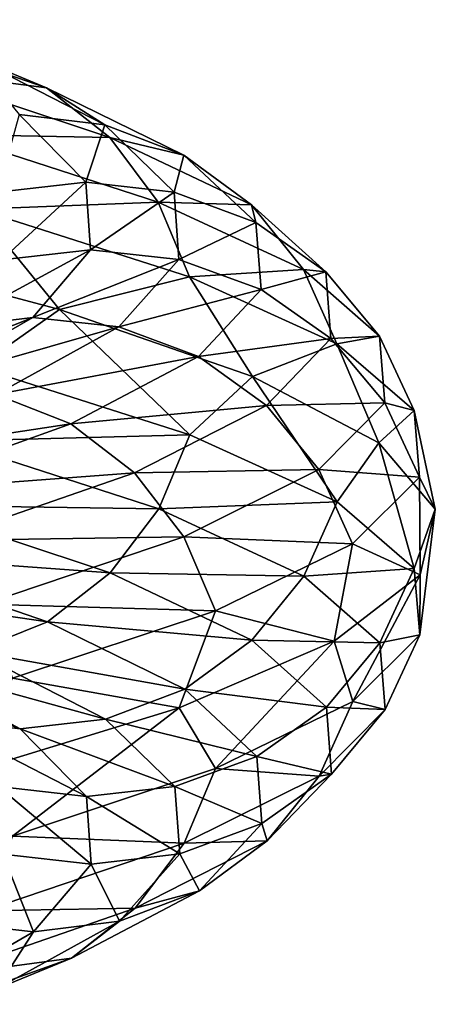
# Model space of a CAD drawing. Header units: metres. Extents: x -109 to 109, y -917 to 389.
# Tile 337 of 656: x 15.63 to 18.97, y -668.51 to -660.58. Entities that reach past the tile are written whole.
import ezdxf

# ---------------------------------------------------------------- set-up
doc = ezdxf.new("R2010")
doc.units = ezdxf.units.M
doc.layers.add('solid_24503124_XXX_01_SW0001_01', color=7, linetype='CONTINUOUS')

msp = doc.modelspace()

# ---------------------------------------------------------------- linework, layer by layer
at = {"layer": 'solid_24503124_XXX_01_SW0001_01'}
for points in [[(14.257874, -660.582825, -8.843367), (15.84888, -661.130066, -6.17939), (14.713965, -660.984985, -9.16773)], [(15.252947, -660.883484, -5.893981), (15.84888, -661.130066, -6.17939), (14.257874, -660.582825, -8.843367)], [(15.252947, -660.883484, -5.893981), (16.315643, -661.428528, -3.10219), (15.84888, -661.130066, -6.17939)], [(15.628688, -661.345154, -2.908578), (16.315643, -661.428528, -3.10219), (15.252947, -660.883484, -5.893981)], [(14.713965, -660.984985, -9.16773), (16.355865, -661.530823, -6.418868), (15.065599, -661.507141, -9.414104)], [(15.84888, -661.130066, -6.17939), (16.355865, -661.530823, -6.418868), (14.713965, -660.984985, -9.16773)], [(15.84888, -661.130066, -6.17939), (16.953096, -661.673218, -3.278929), (16.355865, -661.530823, -6.418868)], [(16.315643, -661.428528, -3.10219), (16.953096, -661.673218, -3.278929), (15.84888, -661.130066, -6.17939)], [(15.452703, -661.970154, -0.023367), (16.162882, -661.889832, -0.09663), (15.628688, -661.345154, -2.908578)], [(15.628688, -661.345154, -2.908578), (16.162882, -661.889832, -0.09663), (16.315643, -661.428528, -3.10219)], [(16.162882, -661.889832, -0.09663), (16.873316, -661.971069, -0.167099), (16.315643, -661.428528, -3.10219)], [(16.315643, -661.428528, -3.10219), (16.873316, -661.971069, -0.167099), (16.953096, -661.673218, -3.278929)], [(15.065599, -661.507141, -9.414104), (16.746737, -662.051819, -6.599797), (15.291855, -662.108521, -9.567998)], [(16.355865, -661.530823, -6.418868), (16.746737, -662.051819, -6.599797), (15.065599, -661.507141, -9.414104)], [(16.355865, -661.530823, -6.418868), (17.495403, -662.072327, -3.425956), (16.746737, -662.051819, -6.599797)], [(16.953096, -661.673218, -3.278929), (17.495403, -662.072327, -3.425956), (16.355865, -661.530823, -6.418868)], [(16.873316, -661.971069, -0.167099), (17.532557, -662.213806, -0.22957), (16.953096, -661.673218, -3.278929)], [(16.953096, -661.673218, -3.278929), (17.532557, -662.213806, -0.22957), (17.495403, -662.072327, -3.425956)], [(15.452703, -661.970154, -0.023367), (15.488697, -662.516174, 2.713678), (16.162882, -661.889832, -0.09663)], [(15.488697, -662.516174, 2.713678), (16.200529, -662.433655, 2.765728), (16.162882, -661.889832, -0.09663)], [(16.162882, -661.889832, -0.09663), (16.200529, -662.433655, 2.765728), (16.873316, -661.971069, -0.167099)], [(16.200529, -662.433655, 2.765728), (16.912619, -662.512695, 2.820618), (16.873316, -661.971069, -0.167099)], [(16.873316, -661.971069, -0.167099), (16.912619, -662.512695, 2.820618), (17.532557, -662.213806, -0.22957)], [(15.291855, -662.108521, -9.567998), (15.952169, -662.915466, -8.765012), (13.91945, -662.372192, -11.386324)], [(16.746737, -662.051819, -6.599797), (16.99824, -662.652466, -6.711581), (15.291855, -662.108521, -9.567998)], [(15.291855, -662.108521, -9.567998), (16.99824, -662.652466, -6.711581), (15.952169, -662.915466, -8.765012)], [(16.746737, -662.051819, -6.599797), (17.913507, -662.592102, -3.535608), (16.99824, -662.652466, -6.711581)], [(17.495403, -662.072327, -3.425956), (17.913507, -662.592102, -3.535608), (16.746737, -662.051819, -6.599797)], [(17.495403, -662.072327, -3.425956), (18.093401, -662.611206, -0.279383), (17.913507, -662.592102, -3.535608)], [(17.532557, -662.213806, -0.22957), (18.093401, -662.611206, -0.279383), (17.495403, -662.072327, -3.425956)], [(16.912619, -662.512695, 2.820618), (17.573397, -662.753357, 2.874473), (17.532557, -662.213806, -0.22957)], [(17.532557, -662.213806, -0.22957), (17.573397, -662.753357, 2.874473), (18.093401, -662.611206, -0.279383)], [(13.91945, -662.372192, -11.386324), (15.952169, -662.915466, -8.765012), (15.293411, -663.378784, -9.546956)], [(15.045884, -663.062805, 5.41446), (15.737366, -662.978149, 5.590158), (16.200529, -662.433655, 2.765728)], [(15.488697, -662.516174, 2.713678), (15.045884, -663.062805, 5.41446), (16.200529, -662.433655, 2.765728)], [(16.200529, -662.433655, 2.765728), (15.737366, -662.978149, 5.590158), (16.912619, -662.512695, 2.820618)], [(15.737366, -662.978149, 5.590158), (16.429098, -663.055054, 5.768739), (16.912619, -662.512695, 2.820618)], [(16.912619, -662.512695, 2.820618), (16.429098, -663.055054, 5.768739), (17.573397, -662.753357, 2.874473)], [(17.913507, -662.592102, -3.535608), (18.182533, -663.191956, -3.60153), (16.99824, -662.652466, -6.711581)], [(17.913507, -662.592102, -3.535608), (18.525795, -663.129639, -0.314086), (18.182533, -663.191956, -3.60153)], [(18.093401, -662.611206, -0.279383), (18.525795, -663.129639, -0.314086), (17.913507, -662.592102, -3.535608)], [(16.99824, -662.652466, -6.711581), (17.503849, -663.45459, -5.822704), (15.952169, -662.915466, -8.765012)], [(16.99824, -662.652466, -6.711581), (18.182533, -663.191956, -3.60153), (17.503849, -663.45459, -5.822704)], [(17.573397, -662.753357, 2.874473), (18.135546, -663.149048, 2.923623), (18.093401, -662.611206, -0.279383)], [(18.093401, -662.611206, -0.279383), (18.135546, -663.149048, 2.923623), (18.525795, -663.129639, -0.314086)], [(16.429098, -663.055054, 5.768739), (17.070982, -663.293701, 5.937372), (17.573397, -662.753357, 2.874473)], [(17.573397, -662.753357, 2.874473), (17.070982, -663.293701, 5.937372), (18.135546, -663.149048, 2.923623)], [(14.139902, -663.611511, 7.996973), (14.789746, -663.52478, 8.290881), (15.737366, -662.978149, 5.590158)], [(15.045884, -663.062805, 5.41446), (14.139902, -663.611511, 7.996973), (15.737366, -662.978149, 5.590158)], [(15.737366, -662.978149, 5.590158), (14.789746, -663.52478, 8.290881), (16.429098, -663.055054, 5.768739)], [(15.952169, -662.915466, -8.765012), (16.999969, -663.922729, -6.69025), (15.293411, -663.378784, -9.546956)], [(15.952169, -662.915466, -8.765012), (17.503849, -663.45459, -5.822704), (16.999969, -663.922729, -6.69025)], [(14.789746, -663.52478, 8.290881), (15.439826, -663.599609, 8.587717), (16.429098, -663.055054, 5.768739)], [(16.429098, -663.055054, 5.768739), (15.439826, -663.599609, 8.587717), (17.070982, -663.293701, 5.937372)], [(18.135546, -663.149048, 2.923623), (18.568949, -663.666199, 2.965217), (18.525795, -663.129639, -0.314086)], [(18.525795, -663.129639, -0.314086), (18.804016, -663.728638, -0.331783), (18.182533, -663.191956, -3.60153)], [(18.525795, -663.129639, -0.314086), (18.568949, -663.666199, 2.965217), (18.804016, -663.728638, -0.331783)], [(17.070982, -663.293701, 5.937372), (17.617062, -663.687683, 6.084169), (18.135546, -663.149048, 2.923623)], [(18.182533, -663.191956, -3.60153), (18.520397, -663.988098, -2.666375), (17.503849, -663.45459, -5.822704)], [(18.135546, -663.149048, 2.923623), (17.617062, -663.687683, 6.084169), (18.568949, -663.666199, 2.965217)], [(18.182533, -663.191956, -3.60153), (18.804016, -663.728638, -0.331783), (18.520397, -663.988098, -2.666375)], [(15.439826, -663.599609, 8.587717), (16.04306, -663.836365, 8.866083), (17.070982, -663.293701, 5.937372)], [(17.070982, -663.293701, 5.937372), (16.04306, -663.836365, 8.866083), (17.617062, -663.687683, 6.084169)], [(15.293411, -663.378784, -9.546956), (16.999969, -663.922729, -6.69025), (15.068515, -663.975037, -9.373144)], [(17.503849, -663.45459, -5.822704), (18.184383, -664.462219, -3.579883), (16.999969, -663.922729, -6.69025)], [(17.503849, -663.45459, -5.822704), (18.520397, -663.988098, -2.666375), (18.184383, -664.462219, -3.579883)], [(15.439826, -663.599609, 8.587717), (13.974505, -664.147949, 11.189844), (16.04306, -663.836365, 8.866083)], [(16.04306, -663.836365, 8.866083), (16.556257, -664.228699, 9.106234), (17.617062, -663.687683, 6.084169)], [(17.617062, -663.687683, 6.084169), (16.556257, -664.228699, 9.106234), (18.038073, -664.203491, 6.201046)], [(17.617062, -663.687683, 6.084169), (18.038073, -664.203491, 6.201046), (18.568949, -663.666199, 2.965217)], [(18.568949, -663.666199, 2.965217), (18.038073, -664.203491, 6.201046), (18.847816, -664.264343, 2.996613)], [(18.568949, -663.666199, 2.965217), (18.847816, -664.264343, 2.996613), (18.804016, -663.728638, -0.331783)], [(18.804016, -663.728638, -0.331783), (18.974787, -664.520996, 0.629524), (18.520397, -663.988098, -2.666375)], [(18.804016, -663.728638, -0.331783), (18.847816, -664.264343, 2.996613), (18.974787, -664.520996, 0.629524)], [(13.974505, -664.147949, 11.189844), (14.52049, -664.382935, 11.569471), (16.04306, -663.836365, 8.866083)], [(16.04306, -663.836365, 8.866083), (14.52049, -664.382935, 11.569471), (16.556257, -664.228699, 9.106234)], [(16.999969, -663.922729, -6.69025), (16.749977, -664.519714, -6.558295), (15.068515, -663.975037, -9.373144)], [(16.999969, -663.922729, -6.69025), (18.184383, -664.462219, -3.579883), (16.749977, -664.519714, -6.558295)], [(15.068515, -663.975037, -9.373144), (16.749977, -664.519714, -6.558295), (14.71803, -664.489319, -9.109515)], [(18.520397, -663.988098, -2.666375), (18.805931, -664.998901, -0.309804), (18.184383, -664.462219, -3.579883)], [(18.520397, -663.988098, -2.666375), (18.974787, -664.520996, 0.629524), (18.805931, -664.998901, -0.309804)], [(14.52049, -664.382935, 11.569471), (14.984982, -664.773804, 11.895768), (16.556257, -664.228699, 9.106234)], [(16.556257, -664.228699, 9.106234), (14.984982, -664.773804, 11.895768), (16.951918, -664.743286, 9.295084)], [(16.556257, -664.228699, 9.106234), (16.951918, -664.743286, 9.295084), (18.038073, -664.203491, 6.201046)], [(18.038073, -664.203491, 6.201046), (16.951918, -664.743286, 9.295084), (18.308968, -664.800781, 6.280882)], [(18.038073, -664.203491, 6.201046), (18.308968, -664.800781, 6.280882), (18.847816, -664.264343, 2.996613)], [(18.847816, -664.264343, 2.996613), (18.308968, -664.800781, 6.280882), (18.854216, -665.051636, 3.943549)], [(18.847816, -664.264343, 2.996613), (18.854216, -665.051636, 3.943549), (18.974787, -664.520996, 0.629524)], [(14.71803, -664.489319, -9.109515), (16.360382, -665.035095, -6.359897), (14.262879, -664.881348, -8.771971)], [(16.749977, -664.519714, -6.558295), (16.360382, -665.035095, -6.359897), (14.71803, -664.489319, -9.109515)], [(18.184383, -664.462219, -3.579883), (17.916973, -665.059998, -3.493515), (16.749977, -664.519714, -6.558295)], [(18.184383, -664.462219, -3.579883), (18.805931, -664.998901, -0.309804), (17.916973, -665.059998, -3.493515)], [(16.749977, -664.519714, -6.558295), (17.916973, -665.059998, -3.493515), (16.360382, -665.035095, -6.359897)], [(18.974787, -664.520996, 0.629524), (18.849735, -665.534607, 3.01893), (18.805931, -664.998901, -0.309804)], [(18.974787, -664.520996, 0.629524), (18.854216, -665.051636, 3.943549), (18.849735, -665.534607, 3.01893)], [(14.984982, -664.773804, 11.895768), (15.343092, -665.28717, 12.151035), (16.951918, -664.743286, 9.295084)], [(16.951918, -664.743286, 9.295084), (15.343092, -665.28717, 12.151035), (17.206501, -665.339722, 9.421231)], [(16.951918, -664.743286, 9.295084), (17.206501, -665.339722, 9.421231), (18.308968, -664.800781, 6.280882)], [(18.308968, -664.800781, 6.280882), (17.206501, -665.339722, 9.421231), (18.160534, -665.583435, 7.185365)], [(18.308968, -664.800781, 6.280882), (18.160534, -665.583435, 7.185365), (18.854216, -665.051636, 3.943549)], [(14.262879, -664.881348, -8.771971), (15.854443, -665.42865, -6.107063), (13.727397, -665.117737, -8.378778)], [(16.360382, -665.035095, -6.359897), (15.854443, -665.42865, -6.107063), (14.262879, -664.881348, -8.771971)], [(16.360382, -665.035095, -6.359897), (17.500237, -665.576599, -3.366161), (15.854443, -665.42865, -6.107063)], [(17.916973, -665.059998, -3.493515), (17.500237, -665.576599, -3.366161), (16.360382, -665.035095, -6.359897)], [(18.805931, -664.998901, -0.309804), (18.529381, -665.597534, -0.271372), (17.916973, -665.059998, -3.493515)], [(18.805931, -664.998901, -0.309804), (18.849735, -665.534607, 3.01893), (18.529381, -665.597534, -0.271372)], [(15.854443, -665.42865, -6.107063), (15.259207, -665.666748, -5.813531), (13.727397, -665.117737, -8.378778)], [(17.916973, -665.059998, -3.493515), (18.529381, -665.597534, -0.271372), (17.500237, -665.576599, -3.366161)], [(18.854216, -665.051636, 3.943549), (18.160534, -665.583435, 7.185365), (18.310833, -666.071045, 6.303532)], [(18.854216, -665.051636, 3.943549), (18.310833, -666.071045, 6.303532), (18.849735, -665.534607, 3.01893)], [(15.343092, -665.28717, 12.151035), (15.573514, -665.882935, 12.319918), (17.206501, -665.339722, 9.421231)], [(17.206501, -665.339722, 9.421231), (15.573514, -665.882935, 12.319918), (16.913612, -666.120056, 10.269779)], [(17.206501, -665.339722, 9.421231), (16.913612, -666.120056, 10.269779), (18.160534, -665.583435, 7.185365)], [(15.854443, -665.42865, -6.107063), (16.959045, -665.971741, -3.205587), (15.259207, -665.666748, -5.813531)], [(17.500237, -665.576599, -3.366161), (16.959045, -665.971741, -3.205587), (15.854443, -665.42865, -6.107063)], [(18.160534, -665.583435, 7.185365), (16.913612, -666.120056, 10.269779), (17.208254, -666.609985, 9.4442)], [(17.500237, -665.576599, -3.366161), (18.098398, -666.115479, -0.218722), (16.959045, -665.971741, -3.205587)], [(18.160534, -665.583435, 7.185365), (17.208254, -666.609985, 9.4442), (18.310833, -666.071045, 6.303532)], [(18.529381, -665.597534, -0.271372), (18.098398, -666.115479, -0.218722), (17.500237, -665.576599, -3.366161)], [(18.529381, -665.597534, -0.271372), (18.57254, -666.134033, 3.008564), (18.098398, -666.115479, -0.218722)], [(18.849735, -665.534607, 3.01893), (18.310833, -666.071045, 6.303532), (18.57254, -666.134033, 3.008564)], [(18.849735, -665.534607, 3.01893), (18.57254, -666.134033, 3.008564), (18.529381, -665.597534, -0.271372)], [(15.635633, -666.289978, -2.824238), (14.948678, -666.206604, -2.630626), (13.975017, -665.657471, -5.189381)], [(14.617228, -665.742859, -5.500103), (15.635633, -666.289978, -2.824238), (13.975017, -665.657471, -5.189381)], [(15.259207, -665.666748, -5.813531), (16.322338, -666.211792, -3.020599), (14.617228, -665.742859, -5.500103)], [(16.959045, -665.971741, -3.205587), (16.322338, -666.211792, -3.020599), (15.259207, -665.666748, -5.813531)], [(16.322338, -666.211792, -3.020599), (15.635633, -666.289978, -2.824238), (14.617228, -665.742859, -5.500103)], [(15.573514, -665.882935, 12.319918), (15.155016, -666.659912, 13.081983), (16.913612, -666.120056, 10.269779)], [(16.959045, -665.971741, -3.205587), (17.538712, -666.512329, -0.155161), (16.322338, -666.211792, -3.020599)], [(18.098398, -666.115479, -0.218722), (17.538712, -666.512329, -0.155161), (16.959045, -665.971741, -3.205587)], [(18.310833, -666.071045, 6.303532), (17.208254, -666.609985, 9.4442), (18.041563, -666.671326, 6.245017)], [(18.310833, -666.071045, 6.303532), (18.041563, -666.671326, 6.245017), (18.57254, -666.134033, 3.008564)], [(16.913612, -666.120056, 10.269779), (15.155016, -666.659912, 13.081983), (15.5751, -667.153137, 12.34318)], [(16.913612, -666.120056, 10.269779), (15.5751, -667.153137, 12.34318), (17.208254, -666.609985, 9.4442)], [(18.098398, -666.115479, -0.218722), (18.140554, -666.65332, 2.985166), (17.538712, -666.512329, -0.155161)], [(18.57254, -666.134033, 3.008564), (18.041563, -666.671326, 6.245017), (18.140554, -666.65332, 2.985166)], [(18.57254, -666.134033, 3.008564), (18.140554, -666.65332, 2.985166), (18.098398, -666.115479, -0.218722)], [(16.170063, -666.834656, -0.011046), (15.459627, -666.753418, 0.059423), (14.948678, -666.206604, -2.630626)], [(15.635633, -666.289978, -2.824238), (16.170063, -666.834656, -0.011046), (14.948678, -666.206604, -2.630626)], [(16.322338, -666.211792, -3.020599), (16.880241, -666.754272, -0.084309), (15.635633, -666.289978, -2.824238)], [(17.538712, -666.512329, -0.155161), (16.880241, -666.754272, -0.084309), (16.322338, -666.211792, -3.020599)], [(16.880241, -666.754272, -0.084309), (16.170063, -666.834656, -0.011046), (15.635633, -666.289978, -2.824238)], [(17.538712, -666.512329, -0.155161), (17.579563, -667.05188, 2.949967), (16.880241, -666.754272, -0.084309)], [(18.140554, -666.65332, 2.985166), (17.579563, -667.05188, 2.949967), (17.538712, -666.512329, -0.155161)], [(17.208254, -666.609985, 9.4442), (15.5751, -667.153137, 12.34318), (16.955198, -667.211121, 9.339652)], [(17.208254, -666.609985, 9.4442), (16.955198, -667.211121, 9.339652), (18.041563, -666.671326, 6.245017)], [(18.041563, -666.671326, 6.245017), (16.955198, -667.211121, 9.339652), (17.621927, -667.191895, 6.146582)], [(18.140554, -666.65332, 2.985166), (17.621927, -667.191895, 6.146582), (17.579563, -667.05188, 2.949967)], [(18.041563, -666.671326, 6.245017), (17.621927, -667.191895, 6.146582), (18.140554, -666.65332, 2.985166)], [(16.207727, -667.378418, 2.85258), (15.495638, -667.299377, 2.797691), (15.459627, -666.753418, 0.059423)], [(16.170063, -666.834656, -0.011046), (16.207727, -667.378418, 2.85258), (15.459627, -666.753418, 0.059423)], [(16.880241, -666.754272, -0.084309), (16.919559, -667.295898, 2.904631), (16.170063, -666.834656, -0.011046)], [(17.579563, -667.05188, 2.949967), (16.919559, -667.295898, 2.904631), (16.880241, -666.754272, -0.084309)], [(16.919559, -667.295898, 2.904631), (16.207727, -667.378418, 2.85258), (16.170063, -666.834656, -0.011046)], [(17.579563, -667.05188, 2.949967), (17.076973, -667.592163, 6.013938), (16.919559, -667.295898, 2.904631)], [(17.621927, -667.191895, 6.146582), (17.076973, -667.592163, 6.013938), (17.579563, -667.05188, 2.949967)], [(15.5751, -667.153137, 12.34318), (15.346061, -667.755005, 12.196154), (16.955198, -667.211121, 9.339652)], [(16.955198, -667.211121, 9.339652), (15.346061, -667.755005, 12.196154), (16.560831, -667.73291, 9.169478)], [(17.621927, -667.191895, 6.146582), (16.560831, -667.73291, 9.169478), (17.076973, -667.592163, 6.013938)], [(16.955198, -667.211121, 9.339652), (16.560831, -667.73291, 9.169478), (17.621927, -667.191895, 6.146582)], [(15.744358, -667.922913, 5.67826), (15.052627, -667.846008, 5.499679), (15.495638, -667.299377, 2.797691)], [(16.207727, -667.378418, 2.85258), (15.744358, -667.922913, 5.67826), (15.495638, -667.299377, 2.797691)], [(16.919559, -667.295898, 2.904631), (16.435839, -667.838196, 5.853957), (16.207727, -667.378418, 2.85258)], [(17.076973, -667.592163, 6.013938), (16.435839, -667.838196, 5.853957), (16.919559, -667.295898, 2.904631)], [(16.435839, -667.838196, 5.853957), (15.744358, -667.922913, 5.67826), (16.207727, -667.378418, 2.85258)], [(17.076973, -667.592163, 6.013938), (16.048691, -668.134827, 8.943673), (16.435839, -667.838196, 5.853957)], [(16.560831, -667.73291, 9.169478), (16.048691, -668.134827, 8.943673), (17.076973, -667.592163, 6.013938)], [(16.560831, -667.73291, 9.169478), (14.98912, -668.278015, 11.959781), (16.048691, -668.134827, 8.943673)], [(15.346061, -667.755005, 12.196154), (14.98912, -668.278015, 11.959781), (16.560831, -667.73291, 9.169478)], [(15.744358, -667.922913, 5.67826), (14.796318, -668.469482, 8.380179), (15.052627, -667.846008, 5.499679)], [(16.435839, -667.838196, 5.853957), (15.446162, -668.382751, 8.674088), (15.744358, -667.922913, 5.67826)], [(16.048691, -668.134827, 8.943673), (15.446162, -668.382751, 8.674088), (16.435839, -667.838196, 5.853957)], [(15.446162, -668.382751, 8.674088), (14.796318, -668.469482, 8.380179), (15.744358, -667.922913, 5.67826)], [(16.048691, -668.134827, 8.943673), (14.525586, -668.681396, 11.648006), (15.446162, -668.382751, 8.674088)], [(14.98912, -668.278015, 11.959781), (14.525586, -668.681396, 11.648006), (16.048691, -668.134827, 8.943673)]]:
    msp.add_3dface(points, dxfattribs=at)

doc.saveas('drawing.dxf')
